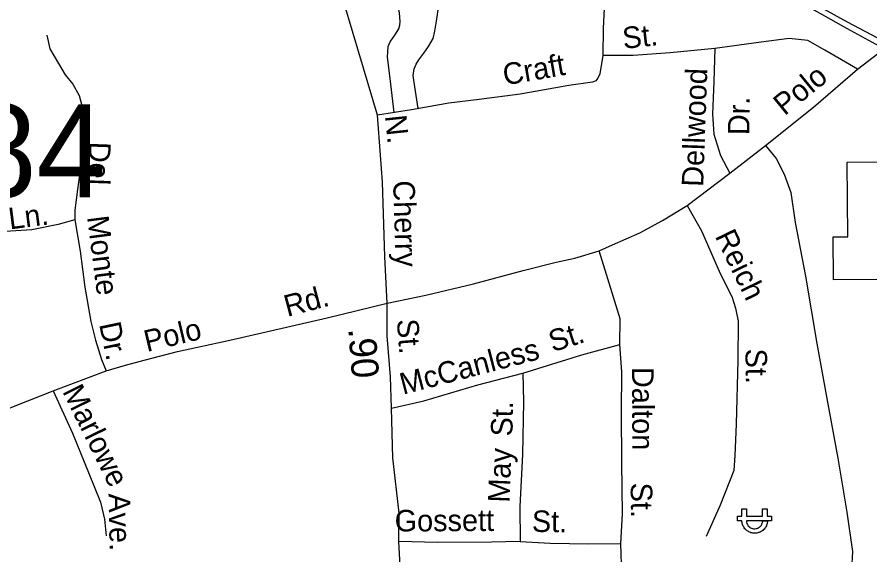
# Model space of a CAD drawing. Extents: x 1547597 to 1699558, y 810033 to 920809.
# Drawn here: x 1625114 to 1628871, y 871704 to 874074 of the extents above; entities that cross this region are included whole.
import ezdxf

# ---------------------------------------------------------------- set-up
doc = ezdxf.new("R2010")
doc.units = 0
for name, color, linetype in [('Exist Cultural Warehouse Building Footprint', 7, 'Continuous'), ('Exist Railroad Mainline', 7, 'Continuous'), ('Exist Railroad Siding', 7, 'Continuous'), ('Exist Road Non-System Type 51', 7, 'Continuous'), ('Exist Road Non-System Type 51 Label', 7, 'Continuous'), ('Exist Road Primary US Structure Non-Sys NCDOT Number Label', 7, 'Continuous'), ('Exist Road Secondary Mileage Hundredths English Label', 7, 'Continuous'), ('Exist Road Secondary Type 51 Label', 7, 'Continuous'), ('Exist Road Secondary Type 51 Undivided 4 Lane Attributed', 7, 'Continuous'), ('Exist Utilities Electrical Power Substation CELL', 7, 'Continuous')]:
    doc.layers.add(name, color=color, linetype=linetype)

msp = doc.modelspace()

# ---------------------------------------------------------------- linework, layer by layer
at = {"layer": 'Exist Cultural Warehouse Building Footprint'}
msp.add_lwpolyline([(1629190.3, 873437.1), (1629194.3, 872919.2), (1628710.4, 872915.4), (1628709, 873104.7), (1628773.6, 873105.2), (1628771, 873433.8)], close=True, dxfattribs=at)
at = {"layer": 'Exist Railroad Mainline'}
msp.add_lwpolyline([(1629216.5, 873770.8), (1629011.9, 873891), (1628769.6, 874023.6), (1628521.3, 874164.3), (1628310.7, 874286.7), (1628123.8, 874388.7), (1627903.4, 874513.3), (1627661, 874645.9), (1627494.2, 874747.7), (1627313.4, 874853.7)], dxfattribs=at)
at = {"layer": 'Exist Railroad Siding'}
msp.add_lwpolyline([(1630650, 872167.3), (1630620.8, 872229.6), (1630548.2, 872346.3), (1630390.2, 872538), (1630213, 872772), (1630090.9, 872935.3), (1629952.9, 873118.8), (1629801, 873306.4), (1629700.4, 873425.6), (1629605.6, 873528.5), (1629526.3, 873595.4), (1629447.2, 873660.8), (1629312.3, 873745.6), (1629163.1, 873829.3), (1628930.8, 873967.9), (1628771.8, 874051.6), (1628539.4, 874180.2), (1628322.2, 874303.2), (1628054.8, 874457.6), (1627790.4, 874604.4), (1627579.9, 874722.8), (1627429, 874808.5), (1627313.4, 874853.7)], dxfattribs=at)
at = {"layer": 'Exist Road Non-System Type 51'}
for p, q in [((1628253.6, 873385.5), (1628410.7, 873507.8)), ((1628066.2, 873243.8), (1628253.6, 873385.5)), ((1625272.2, 872426.7), (1625506.8, 872515.3)), ((1627779.8, 871514.2), (1627773.8, 871753.5))]:
    msp.add_line(p, q, dxfattribs=at)
for points in [[(1627719.3, 874554.2), (1627712.5, 874422.4), (1627705.8, 874233.3), (1627695.7, 874023.8), (1627694.6, 873904.6)], [(1626774.6, 873653.1), (1626760.7, 873777.5), (1626745.8, 873898.6), (1626747.3, 873919.5), (1626748.8, 873943.4), (1626757.7, 873964.3), (1626777.2, 873994.2), (1626795.1, 874022.6), (1626799.6, 874037.5), (1626801.1, 874054), (1626798.1, 874092.8), (1626772.7, 874213.9), (1626753.3, 874288.6)], [(1626880.4, 873670.5), (1626865.3, 873766.3), (1626858.9, 873816.2), (1626863.7, 873845.2), (1626871.7, 873866.1), (1626883, 873885.5), (1626905.5, 873914.4), (1626926.4, 873943.4), (1626947.4, 873978.8), (1626953.8, 874011), (1626961.8, 874056.1), (1626971.5, 874125.4), (1626979.5, 874196.2)], [(1628815.8, 873843.6), (1628909.6, 873916.3), (1629136.8, 874081.2), (1629288.3, 874182.8)], [(1625244.2, 873993.7), (1625257.4, 873933.6), (1625296.7, 873869.2), (1625326.1, 873818.8), (1625359.7, 873778.5), (1625387.1, 873728.1), (1625398.6, 873684), (1625403.4, 873588.1), (1625396.2, 873470.2), (1625389.2, 873378.2), (1625380.5, 873314.4), (1625367.6, 873222.6), (1625368.5, 873179.7)], [(1628815.8, 873843.6), (1628745.4, 873885.8), (1628672.7, 873928.1), (1628597.6, 873970.3), (1628515.5, 873979.7), (1628391.2, 873963.3), (1628187.2, 873935.1)], [(1628187.2, 873935.1), (1627990.2, 873916.3), (1627828.3, 873904.6), (1627694.6, 873904.6)], [(1628187.2, 873935.1), (1628182.5, 873789.6), (1628177.8, 873646.5), (1628182.5, 873557.3), (1628212.5, 873464), (1628253.6, 873385.5)], [(1627694.6, 873904.6), (1627680.7, 873824), (1627672.5, 873804.1), (1627663.5, 873793.3), (1627648.3, 873786.4), (1627544.2, 873771.5), (1627329.9, 873734.1), (1627149.9, 873710.1), (1627015.7, 873693.6)], [(1628410.7, 873507.8), (1628622.5, 873677.2), (1628815.8, 873843.6)], [(1627015.7, 873693.6), (1626851.4, 873665.5), (1626701.3, 873641.2)], [(1628410.7, 873507.8), (1628458.2, 873451.2), (1628493.4, 873380.8), (1628522.4, 873300.6), (1628540.9, 873168.3), (1628586.3, 872931.9), (1628637, 872635.5), (1628680.3, 872393.1), (1628729.4, 872130.5), (1628768.7, 871892.2), (1628794, 871719), (1628788.9, 871639.6), (1628755.7, 871591), (1628717.3, 871562.8)], [(1627678.3, 873044.3), (1627737.2, 873069.9), (1627857.5, 873123.7), (1627957.4, 873177), (1628066.2, 873243.8)], [(1628066.2, 873243.8), (1628128.7, 873131.1), (1628206.8, 872954.2), (1628263.4, 872837.6), (1628278.9, 872791.4), (1628290.3, 872733.4), (1628288.4, 872561.5), (1628281.3, 872279.5), (1628275.7, 872141.7), (1628271, 872075.8), (1628211.2, 871922.5), (1628149.8, 871785.3)], [(1625368.5, 873179.7), (1625295.3, 873160.2), (1625178.3, 873135.8), (1625061.3, 873128.5), (1624944.3, 873121.2)], [(1625368.5, 873179.7), (1625391.6, 873042.4), (1625411.8, 872884.1), (1625438.1, 872731.9), (1625459.8, 872650.5), (1625486.1, 872564.1), (1625506.8, 872515.3)], [(1626744.1, 872813), (1626914.5, 872849), (1627124.8, 872898.5), (1627343.1, 872957.3), (1627489, 872993.1), (1627570.9, 873011), (1627678.3, 873044.3)], [(1627769.4, 872631.3), (1627770.5, 872744.7), (1627729.5, 872877.9), (1627678.3, 873044.3)], [(1625673.8, 872562.2), (1625820.2, 872599.8), (1626051, 872650.5), (1626479.6, 872747.9), (1626744.1, 872813)], [(1627342.3, 872504.3), (1627601.1, 872585.3), (1627769.4, 872631.3)], [(1627773.8, 871753.5), (1627781.2, 871885.4), (1627777.6, 872111.4), (1627776.1, 872333.4), (1627778.1, 872511.2), (1627769.4, 872631.3)], [(1625506.8, 872515.3), (1625591.2, 872539.7), (1625673.8, 872562.2)], [(1626762.9, 872350.9), (1626905.2, 872383.3), (1627143.8, 872452.5), (1627342.3, 872504.3)], [(1627342.3, 872504.3), (1627345, 872378.1), (1627340.3, 872146.3), (1627327.8, 871916.6), (1627330.1, 871762.7)], [(1624975.7, 872308.4), (1625105.2, 872360.9), (1625272.2, 872426.7)], [(1625272.2, 872426.7), (1625358.5, 872240.8), (1625427.9, 872067.6), (1625480.5, 871936.2), (1625499.3, 871861.1), (1625506.8, 871787.9)], [(1627330.1, 871762.7), (1627204.2, 871760), (1626966.2, 871758.7), (1626795, 871762.5)], [(1627330.1, 871762.7), (1627462, 871755), (1627631.9, 871753.2), (1627773.8, 871753.5)]]:
    msp.add_lwpolyline(points, dxfattribs=at)
at = {"layer": 'Exist Road Secondary Type 51 Undivided 4 Lane Attributed'}
msp.add_lwpolyline([(1626761.9, 870087.1), (1626781.6, 870325.8), (1626774.9, 870523.2), (1626779.4, 870695.8), (1626790.6, 870958.6), (1626806.3, 871187.4), (1626806.3, 871452), (1626804, 871604.4), (1626795.1, 871761.4), (1626797.3, 871887), (1626768.4, 872130.9), (1626762.9, 872350.9), (1626758.5, 872488.9), (1626744.5, 872668.9), (1626744.1, 872813), (1626734.4, 873016.9), (1626724.1, 873347.1), (1626701.3, 873641.2), (1626553, 874139.1), (1626327.8, 874713.3), (1626288.1, 874888)], dxfattribs=at)
at = {"layer": 'Exist Utilities Electrical Power Substation CELL'}
msp.add_lwpolyline([(1628287.7, 871873.9), (1628307.2, 871873.9), (1628307.2, 871906.1), (1628327, 871906.1), (1628327, 871873.9), (1628397.9, 871873.9), (1628397.9, 871906.1), (1628417.7, 871906.1), (1628417.7, 871873.9), (1628437.2, 871873.9), (1628437.2, 871854.5), (1628417.7, 871854.5), (1628397.9, 871854.5), (1628327, 871854.5), (1628327.7, 871848.3), (1628328.9, 871842.9), (1628331.3, 871837.3), (1628335, 871831.9), (1628339.7, 871827.1), (1628342.3, 871825.1), (1628345.3, 871823.4), (1628349.2, 871821.4), (1628353.3, 871820.1), (1628358.1, 871819.1), (1628361.7, 871818.8), (1628365.9, 871819), (1628370.7, 871819.7), (1628374.9, 871820.9), (1628377.9, 871822.1), (1628381.2, 871823.9), (1628384.6, 871826.3), (1628387.8, 871829.1), (1628390.4, 871832.1), (1628392.6, 871835), (1628393.9, 871837.3), (1628395.3, 871840.1), (1628396.6, 871843.6), (1628397.1, 871845.9), (1628397.9, 871849.6), (1628398.2, 871852.4), (1628398.3, 871854.5), (1628419.9, 871854.5), (1628419.6, 871851), (1628419.2, 871848.4), (1628418.7, 871845), (1628417.9, 871841.7), (1628416.9, 871837.9), (1628415.8, 871834.8), (1628414.5, 871831.6), (1628412.7, 871828.1), (1628410.4, 871824.5), (1628407.9, 871820.9), (1628405.3, 871817.9), (1628402.6, 871815.1), (1628399.1, 871811.9), (1628395.2, 871809), (1628391, 871806.5), (1628386.7, 871804.3), (1628383.3, 871802.8), (1628380.2, 871801.8), (1628377, 871801), (1628373.2, 871800.1), (1628369.5, 871799.7), (1628366.1, 871799.3), (1628361.7, 871799.3), (1628358.7, 871799.5), (1628355.2, 871799.9), (1628351.6, 871800.6), (1628346.8, 871801.7), (1628341.8, 871803.6), (1628337.4, 871805.6), (1628333.8, 871807.7), (1628329.6, 871810.4), (1628326.5, 871813.1), (1628324.6, 871814.7), (1628322.1, 871817.2), (1628320.2, 871819.4), (1628317.4, 871822.7), (1628314.7, 871827), (1628312.8, 871830.7), (1628311.2, 871834.1), (1628310.1, 871837.2), (1628308.5, 871842.4), (1628307.6, 871846.7), (1628307.2, 871850.5), (1628306.9, 871854.4), (1628287.7, 871854.5)], close=True, dxfattribs=at)

# ---------------------------------------------------------------- texts
at = {"layer": 'Exist Road Non-System Type 51 Label'}
for s, rotation, p in [('St.', 6.322, (1627785.9, 873933.2)), ('Craft', 9.9196, (1627262.3, 873772.2)), ('Dellwood', 87.997, (1628136.3, 873324.7)), ('Polo', 39.2627, (1628494.7, 873636.3)), ('Dr.', 89.3511, (1628339.7, 873553)), ('Del', 267.9499, (1625431.8, 873525.5)), ('Ln.', 7.333, (1625081.8, 873137.7)), ('Monte', 277.2707, (1625421.9, 873193)), ('Reich', 295.916, (1628186.4, 873108.6)), ('Rd.', 14.8593, (1626304.1, 872752.3)), ('Dr.', 281.9057, (1625474.6, 872720.4)), ('Polo', 13.385, (1625685.4, 872597.7)), ('St.', 17.3785, (1627473, 872596.7)), ('McCanless', 14.6212, (1626813.6, 872409.2)), ('St.', 270.9071, (1628321.9, 872612.1)), ('Dalton', 270.2411, (1627822.7, 872531.9)), ('Marlowe', 296.2202, (1625311.7, 872424.8)), ('St.', 88.8358, (1627295.7, 872225.2)), ('May', 87.8032, (1627282.8, 871932.8)), ('St.', 270.9165, (1627816.5, 872021.5)), ('Ave.', 271.2385, (1625516.3, 871974.1)), ('Gossett', 0.3302, (1626777.3, 871806.8)), ('St.', 359.377, (1627381.3, 871805.1)), ('Brookwood', 313.1198, (1624828, 871743.9))]:
    msp.add_text(s, height=95, rotation=rotation, dxfattribs=at).set_placement(p)
at = {"layer": 'Exist Road Primary US Structure Non-Sys NCDOT Number Label'}
msp.add_text('H284', height=410.1, dxfattribs=at).set_placement((1624193.6, 873279.7))
at = {"layer": 'Exist Road Secondary Mileage Hundredths English Label'}
msp.add_text('.90', height=120, rotation=274.4329, dxfattribs=at).set_placement((1626572.4, 872700.4))
at = {"layer": 'Exist Road Secondary Type 51 Label'}
for s, rotation, p in [('N.', 275.9284, (1626733.8, 873638.2)), ('Cherry', 271.7875, (1626770.1, 873352.6)), ('St.', 274.4329, (1626786.3, 872740.3))]:
    msp.add_text(s, height=95, rotation=rotation, dxfattribs=at).set_placement(p)

doc.saveas('drawing.dxf')
